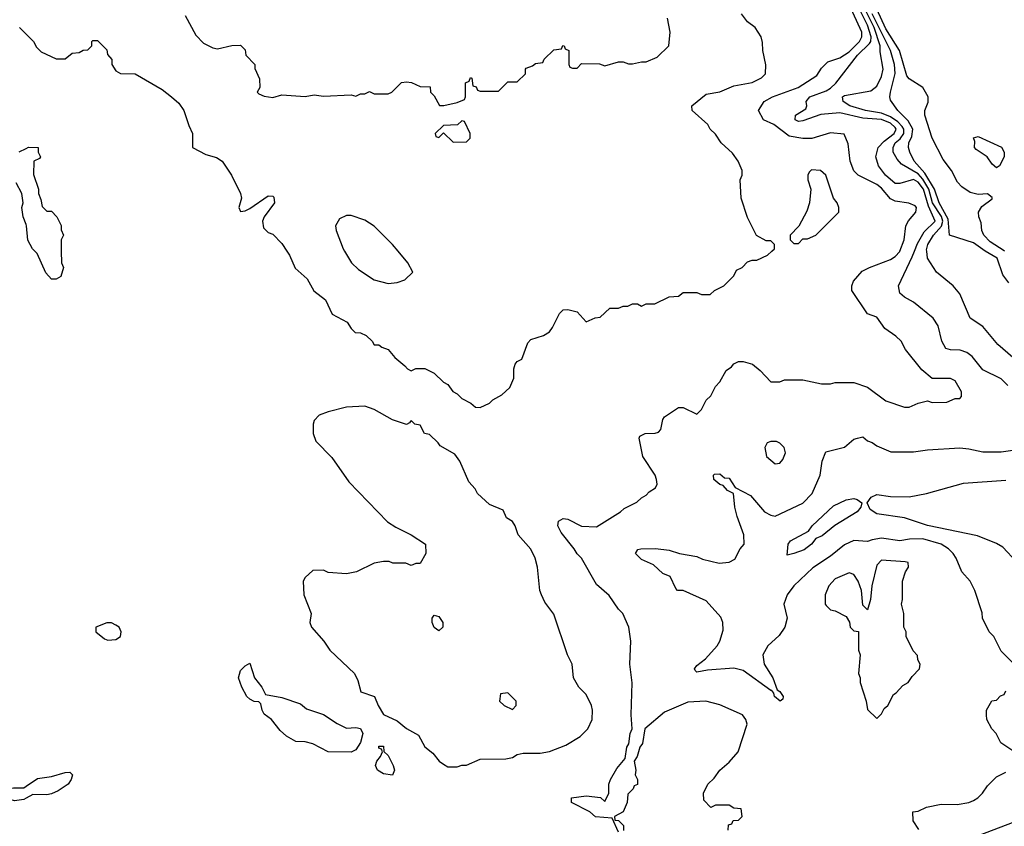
# Model space of a CAD drawing. Header units: inches. Extents: x 2348341 to 2479810, y 460419 to 613669.
# Tile 598 of 656: x 2429972 to 2434243, y 577507 to 581004. Entities that reach past the tile are written whole.
import ezdxf

# ---------------------------------------------------------------- set-up
doc = ezdxf.new("R2010")
doc.units = ezdxf.units.IN
doc.header["$MEASUREMENT"] = 0
for name, color, linetype in [('C4527', 7, 'Continuous'), ('C4528', 7, 'Continuous'), ('C4537', 7, 'Continuous'), ('C4538', 7, 'Continuous')]:
    doc.layers.add(name, color=color, linetype=linetype)

msp = doc.modelspace()

# ---------------------------------------------------------------- linework, layer by layer
at = {"layer": 'C4527', "color": 2, "elevation": 62}
msp.add_lwpolyline([(2430000, 577628.4), (2429990, 577622.9), (2429950, 577617), (2429925.1, 577625.1), (2429916, 577650), (2429925.2, 577670), (2429945.6, 577674.4), (2429990, 577674.4), (2430000, 577681)], dxfattribs=at)
at = {"layer": 'C4528', "color": 2}
for points, elevation in [([(2429972, 580970), (2430000, 580942)], 66), ([(2429970, 580431.3), (2430000, 580446.3)], 62), ([(2430000, 580115.7), (2429988, 580150), (2429982, 580190), (2429988, 580210), (2429982, 580250), (2429957, 580297)], 62)]:
    msp.add_lwpolyline(points, dxfattribs=dict(at, elevation=elevation))
at = {"layer": 'C4537', "color": 2}
msp.add_line((2434160.3, 580000, 50), (2434160.1, 580000.1, 50), dxfattribs=at)
for points, elevation in [([(2430153, 580000), (2430154, 579950), (2430162, 579930), (2430151.3, 579890), (2430130, 579879), (2430110, 579879), (2430086.3, 579906.3), (2430048, 579990), (2430038, 580000)], 62), ([(2431131.8, 580000), (2431142.8, 579982.8), (2431167.5, 579927.5), (2431219.9, 579879.9), (2431248, 579828), (2431298.8, 579790), (2431328, 579728), (2431392.7, 579692.7), (2431410, 579664.7), (2431427.7, 579647.7), (2431450, 579646), (2431474.8, 579634.8), (2431502, 579610), (2431510, 579594), (2431530, 579594), (2431543.6, 579583.6), (2431570, 579574), (2431599.6, 579539.6), (2431643.6, 579503.6), (2431654, 579490), (2431670, 579482), (2431690, 579492), (2431730, 579492), (2431770, 579472), (2431810, 579432), (2431830, 579422), (2431851.6, 579391.6), (2431870, 579382), (2431890, 579362), (2431930, 579342), (2431950, 579324.7), (2431970, 579322), (2432010, 579342), (2432024.7, 579355.3), (2432063.1, 579376.9), (2432098, 579410), (2432115.3, 579450), (2432115.3, 579490), (2432122, 579510), (2432130, 579522), (2432150, 579532), (2432176.5, 579603.5), (2432190, 579618), (2432244.7, 579635.3), (2432270, 579651.3), (2432284, 579670), (2432314, 579730), (2432330, 579746), (2432350, 579747.3), (2432390, 579738), (2432430, 579694), (2432468.4, 579711.6), (2432490, 579714), (2432532.7, 579752.7), (2432570, 579754), (2432590, 579762), (2432610, 579762), (2432630, 579772), (2432651.6, 579771.6), (2432670, 579762), (2432690, 579772), (2432727.3, 579772.7), (2432790, 579802), (2432830, 579804.7), (2432850, 579822), (2432910, 579822), (2432930, 579812), (2432967.3, 579812.7), (2432986, 579830), (2433026, 579850), (2433070, 579894), (2433082, 579918), (2433106, 579930), (2433130, 579954), (2433150, 579962), (2433170, 579962), (2433216.4, 579983.6), (2433234.8, 580000)], 66), ([(2431381.9, 580000), (2431411.3, 579950), (2431441.4, 579921.4), (2431510, 579876), (2431570, 579861), (2431610, 579864.7), (2431643.1, 579876.9), (2431678, 579910), (2431655.3, 579950), (2431613.8, 580000)], 70), ([(2432570, 577482), (2432542, 577542), (2432470, 577548), (2432446, 577570), (2432366, 577610), (2432366, 577630), (2432430, 577638.8), (2432491.6, 577631.6), (2432510, 577614), (2432528, 577650), (2432528, 577690), (2432535.3, 577710), (2432562, 577758), (2432599, 577801), (2432606, 577850), (2432614.8, 577865.2), (2432620.9, 577910), (2432629.2, 577930), (2432625.2, 577990), (2432629.1, 578129.1), (2432619, 578210), (2432624, 578310), (2432614, 578370), (2432588.9, 578428.9), (2432570, 578448), (2432530, 578508), (2432474.6, 578554.6), (2432409, 578669), (2432390, 578688), (2432378, 578710), (2432320.5, 578780.5), (2432306.6, 578810), (2432309.3, 578830), (2432330, 578842), (2432350, 578839.1), (2432410, 578808.4), (2432475.1, 578804.9), (2432578, 578870), (2432594.6, 578885.4), (2432650, 578912), (2432668.9, 578931.1), (2432690, 578942), (2432703.1, 578956.9), (2432730, 578974), (2432738, 578990), (2432735.3, 579010), (2432728.7, 579030), (2432675.3, 579110), (2432659, 579190), (2432662, 579198), (2432686, 579210), (2432729.2, 579210.8), (2432744, 579216), (2432752.9, 579227.1), (2432762, 579270), (2432770, 579282), (2432830, 579322), (2432850, 579322), (2432910, 579294), (2432930, 579314), (2432950, 579354), (2432970, 579374), (2432990, 579414), (2433010, 579434), (2433036.4, 579483.6), (2433060.4, 579499.6), (2433070, 579512), (2433090, 579522), (2433110, 579522), (2433151, 579511), (2433183.6, 579483.6), (2433230, 579434), (2433270, 579434), (2433290, 579442), (2433370, 579442), (2433450, 579424.7), (2433490, 579424.7), (2433510, 579431.3), (2433590, 579431.3), (2433650, 579411.3), (2433730, 579351.3), (2433810, 579324.7), (2433830, 579324.7), (2433870, 579342), (2433910, 579352), (2433930, 579344.7), (2433994.6, 579345.4), (2434030, 579362), (2434050, 579362), (2434058, 579370), (2434058, 579390), (2434030, 579438), (2434010, 579448), (2433930, 579448), (2433885.6, 579485.6), (2433814.6, 579574.6), (2433795.3, 579610), (2433772.5, 579632.5), (2433724.5, 579664.5), (2433690, 579714), (2433649.5, 579729.5), (2433582, 579830), (2433582, 579850), (2433588.7, 579870), (2433626.3, 579913.7), (2433658, 579930), (2433750, 579964), (2433770, 579977.3), (2433790, 579998.8), (2433790.5, 580000)], 62), ([(2434258, 579418), (2434230, 579446.6), (2434150, 579486.6), (2434103.9, 579543.9), (2434081.2, 579561.2), (2434051.7, 579571.7), (2434010, 579572.7), (2433990, 579579), (2433972.7, 579610), (2433956.6, 579676.6), (2433934, 579710), (2433850, 579779), (2433810, 579801.2), (2433790, 579819), (2433784.2, 579850), (2433844.2, 579975.8), (2433853.4, 580000)], 58), ([(2434280.1, 579540.1), (2434215.5, 579595.5), (2434150, 579674), (2434095.3, 579710), (2434050, 579815.3), (2434022, 579850), (2433949.5, 579909.5), (2433909.6, 579969.7), (2433906.9, 580000)], 54), ([(2434263.1, 579863.1), (2434237.2, 579897.2), (2434212.3, 579970), (2434160.3, 580000)], 50), ([(2434290, 578206), (2434230, 578266), (2434198, 578330), (2434178, 578350), (2434148, 578410), (2434147.3, 578432.7), (2434115.3, 578530), (2434095.3, 578570), (2434059, 578610), (2434034, 578670), (2434021.2, 578690), (2434001.2, 578710), (2433969.7, 578729.7), (2433890, 578752.6), (2433831.5, 578751.5), (2433790, 578744.2), (2433710, 578756.2), (2433670, 578749.4), (2433650, 578741.2), (2433590, 578746), (2433550, 578726.6), (2433490, 578678), (2433412.4, 578627.6), (2433331, 578550), (2433301, 578510), (2433286.8, 578470), (2433301, 578410), (2433291.3, 578370), (2433266.4, 578333.6), (2433218, 578290), (2433196, 578250), (2433201, 578210), (2433238.8, 578150), (2433258, 578098), (2433270, 578091.3), (2433284.7, 578070), (2433282, 578058), (2433270.6, 578049.4), (2433246, 578070), (2433244, 578084), (2433235.3, 578095.3), (2433230, 578095.3), (2433110, 578182.7), (2433070, 578192.7), (2432955.9, 578184.1), (2432910, 578175.3), (2432902.7, 578182.7), (2432899, 578190), (2432910, 578204.7), (2432947.2, 578232.8), (2432997.2, 578290), (2433009.2, 578310), (2433023.2, 578356.8), (2433022.7, 578390), (2433014, 578414), (2432950, 578484), (2432850, 578529), (2432826, 578530), (2432818, 578538), (2432793.2, 578590), (2432762.7, 578602.7), (2432721.2, 578641.2), (2432670, 578663.7), (2432644, 578690), (2432653.2, 578706.8), (2432666, 578710), (2432730, 578710.7), (2432790, 578704), (2432834, 578690), (2432910, 578676), (2432934.6, 578665.4), (2433007.1, 578647.1), (2433050, 578652), (2433074.6, 578665.4), (2433098, 578710), (2433115.3, 578730), (2433114, 578770), (2433084, 578850), (2433074, 578890), (2433068, 578950), (2433043.2, 578963.2), (2433024, 578984), (2433010, 578989), (2432984, 579010), (2432982, 579030), (2432986.3, 579033.7), (2433010, 579034.8), (2433030, 579018), (2433050, 579016), (2433076, 578976), (2433141.7, 578941.7), (2433202.8, 578870), (2433230, 578856), (2433250, 578851.3), (2433370, 578907.7), (2433409.2, 578950), (2433445.2, 579030), (2433453.2, 579090), (2433469.2, 579130.8), (2433550, 579151), (2433590, 579184.7), (2433606, 579190), (2433630, 579196), (2433650, 579178), (2433670, 579171), (2433690, 579156), (2433751.1, 579131.1), (2433850, 579130.8), (2433910, 579138.8), (2434050, 579147.3), (2434090, 579144), (2434150, 579130.7), (2434230, 579130.7), (2434352.1, 579147.9)], 58), ([(2434355.3, 578590), (2434236.6, 578716.6), (2434210, 578733.2), (2434126.3, 578766.3), (2433910, 578811.8), (2433810, 578843.7), (2433690, 578861.5), (2433661.2, 578881.2), (2433648, 578910), (2433665.9, 578934.1), (2433690, 578945.3), (2433750, 578937.3), (2433830, 578936), (2433906, 578950), (2434065.6, 578994.4), (2434250, 579007.3)], 54), ([(2434288.7, 577828.7), (2434228.9, 577868.9), (2434208, 577910), (2434189.1, 577929.1), (2434168, 577970), (2434166, 577990), (2434166, 578010), (2434188.9, 578051.1), (2434210, 578054), (2434227.3, 578072.7), (2434242, 578078), (2434250, 578094)], 58), ([(2433046, 577490), (2433047.3, 577512.7), (2433062, 577518), (2433067.3, 577532.7), (2433090, 577534), (2433106, 577550), (2433102, 577582), (2433070, 577586), (2433050, 577598), (2432990, 577598), (2432970, 577588), (2432940.4, 577620.4), (2432938, 577650), (2432958, 577690), (2432984.7, 577715.3), (2433008.7, 577750), (2433050, 577784.7), (2433088.7, 577830), (2433128, 577950), (2433122, 577970), (2433108, 577990), (2433010, 578033.2), (2432949.3, 578049.3), (2432870, 578045.2), (2432770, 578001.2), (2432684.7, 577930), (2432673.7, 577866.3), (2432662.8, 577850), (2432651, 577809), (2432638, 577790), (2432644.7, 577750), (2432642, 577730), (2432652, 577710), (2432651.6, 577688.4), (2432638, 577682), (2432634, 577670), (2432610, 577646), (2432607.7, 577610), (2432590.6, 577569.4), (2432552, 577550), (2432554, 577534), (2432570, 577532), (2432592, 577510), (2432591, 577489)], 62), ([(2430000, 577681), (2430050, 577714), (2430110, 577722.4), (2430170, 577740.7), (2430190, 577741), (2430201, 577730), (2430196.3, 577710), (2430182, 577690), (2430139, 577661), (2430110, 577647.3), (2430090, 577643.6), (2430030, 577645.1), (2430000, 577628.4)], 62), ([(2433873.2, 577493.2), (2433848, 577530), (2433846, 577570), (2433870, 577572), (2433906, 577590), (2433970, 577602.8), (2434038.6, 577601.4), (2434090, 577610.8), (2434110, 577618.8), (2434128.7, 577630), (2434148.7, 577650), (2434170, 577682), (2434210, 577722), (2434250, 577742)], 58), ([(2434138, 577470), (2434430, 577581)], 54)]:
    msp.add_lwpolyline(points, dxfattribs=dict(at, elevation=elevation))
for points, elevation in [([(2431470, 579329), (2431390, 579324), (2431310, 579304), (2431271.1, 579288.9), (2431250, 579266), (2431244.7, 579250), (2431244.7, 579210), (2431256.9, 579176.9), (2431326.4, 579106.4), (2431399.8, 578999.8), (2431567.1, 578827.1), (2431603.5, 578803.5), (2431670, 578771.3), (2431732, 578730), (2431734, 578690), (2431710, 578646), (2431690, 578646), (2431670, 578638), (2431647.3, 578647.3), (2431591.6, 578648.4), (2431575.3, 578655.3), (2431550, 578655.3), (2431510, 578648), (2431434, 578610), (2431390, 578602), (2431310, 578608), (2431290, 578618), (2431243.6, 578616.4), (2431210, 578586), (2431202, 578570), (2431204.7, 578510), (2431236, 578430), (2431231.3, 578390), (2431238, 578370), (2431292, 578310), (2431318, 578270), (2431424.7, 578170), (2431438.8, 578138.8), (2431452, 578090), (2431511.3, 578070), (2431526.8, 578030), (2431550, 577991.3), (2431610, 577964), (2431650, 577930.8), (2431702, 577902), (2431730, 577851.3), (2431764.5, 577824.5), (2431791.3, 577790), (2431810, 577776), (2431830, 577764.7), (2431870, 577764.7), (2431890, 577772), (2431910, 577772), (2431970, 577798), (2432080.4, 577799.6), (2432110, 577804.7), (2432130, 577818), (2432156.4, 577823.6), (2432230, 577824.7), (2432270, 577831.3), (2432341.2, 577858.8), (2432404.1, 577895.9), (2432437.2, 577930), (2432456, 577970), (2432457.2, 578010), (2432453.2, 578030), (2432430, 578078), (2432398, 578110), (2432375.3, 578150), (2432368.7, 578210), (2432348.7, 578250), (2432290, 578426), (2432250, 578478), (2432235.3, 578510), (2432229.3, 578529.3), (2432219, 578630), (2432208.7, 578670), (2432190, 578708), (2432135.3, 578770), (2432122, 578810), (2432110, 578828), (2432084.7, 578844.7), (2432070, 578878), (2432010, 578902), (2431958, 578950), (2431948, 578970), (2431920.2, 579000.2), (2431882, 579090), (2431860.4, 579120.4), (2431796.4, 579156.4), (2431788, 579170), (2431750, 579206), (2431728, 579210), (2431710, 579246), (2431686, 579250), (2431670, 579266), (2431663.6, 579256.4), (2431650, 579248.7), (2431590, 579269), (2431510, 579314)], 66), ([(2433230, 579175.3), (2433214, 579170), (2433204.7, 579150), (2433211.3, 579110), (2433250, 579078), (2433270, 579082), (2433283.1, 579096.9), (2433293.6, 579126.4), (2433288, 579150), (2433270, 579168), (2433254.6, 579174.6)], 62), ([(2433302, 578682), (2433305.2, 578730), (2433315.3, 578744.7), (2433393.7, 578786.3), (2433409.7, 578810.3), (2433503.1, 578896.9), (2433558, 578922), (2433590, 578927.9), (2433604.4, 578924.4), (2433625.5, 578910), (2433620.5, 578890), (2433604.9, 578870), (2433508.3, 578811.7), (2433453.3, 578766.7), (2433425.4, 578754.6), (2433406.4, 578730), (2433374.8, 578705.2), (2433330, 578689.6)], 54), ([(2433710, 578661.2), (2433690, 578639), (2433668, 578550), (2433662.8, 578490), (2433650, 578446), (2433630, 578466), (2433623.7, 578530), (2433609.5, 578570), (2433590, 578599.3), (2433570, 578606), (2433510, 578579.3), (2433482.8, 578550), (2433466.8, 578510), (2433466, 578470), (2433470, 578464.7), (2433490, 578446), (2433510, 578441), (2433556.9, 578416.9), (2433571.6, 578391.6), (2433574, 578370), (2433590, 578354), (2433611.3, 578351.3), (2433611.3, 578270), (2433618, 578250), (2433611.3, 578170), (2433618, 578150), (2433618, 578130), (2433644.7, 578050), (2433650, 578014), (2433690, 577974), (2433710, 577994), (2433722, 578018), (2433738, 578030), (2433762, 578078), (2433774.6, 578085.4), (2433803.1, 578116.9), (2433826, 578130), (2433843.1, 578156.9), (2433875.3, 578190), (2433878, 578210), (2433868.4, 578228.4), (2433867.3, 578247.3), (2433848.4, 578268.4), (2433818, 578330), (2433818, 578350), (2433808, 578370), (2433808, 578430), (2433798, 578470), (2433802, 578490), (2433802, 578570), (2433815.3, 578610), (2433828, 578630), (2433826, 578650), (2433813.6, 578653.6)], 62), ([(2431790, 578355.1), (2431770, 578369.6), (2431761.6, 578390), (2431760.9, 578410), (2431770, 578422.8), (2431790, 578417.1), (2431808, 578390), (2431807.3, 578370)], 66), ([(2430370, 578389.2), (2430350, 578389.2), (2430302, 578370), (2430302, 578350), (2430339.8, 578319.8), (2430354.4, 578314.4), (2430390, 578317.3), (2430409, 578330), (2430413.2, 578350), (2430404, 578370), (2430390, 578379.3)], 66), ([(2431390, 577932), (2431430, 577936), (2431450, 577931), (2431461, 577910), (2431450.8, 577870), (2431430, 577838), (2431410, 577828.7), (2431310, 577829.2), (2431244.1, 577864.1), (2431210, 577873.2), (2431170, 577875.3), (2431130, 577898), (2431102, 577922), (2431064, 577970), (2431032.9, 577992.9), (2431024, 578010), (2431018, 578038), (2431010, 578046), (2430990, 578048), (2430970, 578058), (2430958, 578070), (2430935.3, 578110), (2430921.2, 578150), (2430930, 578182), (2430950, 578202), (2430970, 578214), (2430990.8, 578150), (2431022, 578110), (2431038, 578078), (2431110, 578066), (2431190, 578038), (2431216.9, 578016.9), (2431290, 577991.3), (2431350, 577952)], 62), ([(2432090, 578086), (2432058, 578082), (2432054, 578050), (2432074, 578030), (2432110, 578014), (2432126, 578030), (2432126, 578050)], 70), ([(2431590, 577729), (2431550, 577734), (2431524, 577750), (2431515.3, 577770), (2431522, 577790), (2431538, 577810), (2431546, 577830), (2431542, 577842), (2431530, 577846), (2431530, 577854), (2431550, 577854), (2431552, 577832), (2431570, 577814), (2431592, 577770), (2431598, 577750)], 62)]:
    msp.add_lwpolyline(points, close=True, dxfattribs=dict(at, elevation=elevation))
at = {"layer": 'C4538', "color": 2}
msp.add_line((2434160.3, 580000, 50), (2434160.1, 580000.1, 50), dxfattribs=at)
for points, elevation in [([(2433790.5, 580000), (2433809.6, 580050), (2433816.2, 580110), (2433827.9, 580132.1), (2433859, 580170), (2433862, 580190), (2433857.2, 580197.2), (2433829.2, 580209.2), (2433770, 580216.9), (2433750, 580227.6), (2433710, 580273.3), (2433690, 580289.6), (2433610, 580329.3), (2433590, 580349), (2433575.1, 580390), (2433566.3, 580466.3), (2433548, 580508), (2433490, 580513.2), (2433409.1, 580489.1), (2433370, 580489), (2433310, 580499.3), (2433244, 580550), (2433199.3, 580570), (2433177.2, 580610), (2433201.2, 580650), (2433237.2, 580670), (2433349.4, 580710), (2433430, 580762), (2433450, 580794), (2433478, 580822), (2433530, 580838.8), (2433570, 580864.9), (2433615.1, 580910), (2433625.7, 580930), (2433626, 580950), (2433569.7, 581070)], 62), ([(2430690, 581022), (2430736.9, 580936.9), (2430770, 580902), (2430810, 580882), (2430830, 580878), (2430892.7, 580892.7), (2430930, 580894), (2430950, 580874), (2430954, 580850), (2430992, 580810), (2430992.7, 580792.7), (2431012.7, 580747.3), (2431014, 580710), (2431002, 580690), (2431010, 580682), (2431032.7, 580672.7), (2431070, 580666.8), (2431110, 580678), (2431210, 580671.3), (2431250, 580678), (2431290, 580672), (2431410, 580678), (2431430, 580672), (2431450, 580682), (2431470, 580682), (2431490, 580692), (2431510, 580682), (2431570, 580682), (2431586, 580690), (2431628.4, 580731.6), (2431650, 580734), (2431671.6, 580731.6), (2431710, 580714), (2431752.7, 580712.7), (2431754, 580690), (2431770, 580674), (2431792.7, 580632.7), (2431812, 580632), (2431870, 580644.7), (2431902, 580658), (2431906, 580670), (2431906, 580730), (2431922, 580738), (2431927.3, 580752.7), (2431934, 580750), (2431938, 580718), (2431952.7, 580712.7), (2431958, 580698), (2431970, 580694), (2432050, 580694), (2432090, 580734), (2432130, 580734), (2432166, 580770), (2432166, 580790), (2432170, 580794), (2432196.4, 580803.6), (2432210, 580814), (2432242, 580818), (2432247.3, 580832.7), (2432290, 580874), (2432322, 580878), (2432328.4, 580891.6), (2432334, 580890), (2432338, 580878), (2432354, 580870), (2432354, 580810), (2432358, 580798), (2432370, 580794), (2432390, 580794), (2432410, 580814), (2432487.3, 580812.7), (2432510, 580804.7), (2432570, 580822), (2432590, 580822), (2432612.7, 580812.7), (2432630, 580812), (2432670, 580822), (2432690, 580822), (2432738, 580842), (2432788, 580890), (2432794, 580950), (2432782, 581010)], 70), ([(2433234.8, 580000), (2433246, 580010), (2433246, 580030), (2433230, 580046), (2433210, 580046), (2433168.9, 580068.9), (2433130, 580146), (2433102, 580230), (2433098, 580310), (2433106, 580330), (2433106, 580350), (2433088.7, 580390), (2433064.7, 580424.7), (2433015.3, 580470), (2432990, 580508), (2432968, 580530), (2432958, 580550), (2432888.7, 580610), (2432888, 580630), (2432950, 580681), (2433010, 580691), (2433070, 580718), (2433150, 580731.3), (2433190, 580752), (2433208, 580770), (2433208.4, 580808.4), (2433195.3, 580870), (2433194.6, 580905.4), (2433188.7, 580930), (2433162, 580970), (2433130, 580995.3), (2433104, 581030)], 66), ([(2433853.4, 580000), (2433866.3, 580033.7), (2433895.9, 580084.1), (2433943.6, 580130), (2433915, 580195), (2433892.9, 580270), (2433870, 580299.8), (2433849.2, 580310.8), (2433790, 580293.6), (2433770, 580294), (2433727.3, 580330), (2433697.6, 580370), (2433686, 580410), (2433696.3, 580450), (2433722.8, 580477.2), (2433765.1, 580510), (2433774.4, 580530), (2433770, 580536), (2433750, 580555), (2433710, 580571.8), (2433630, 580577.7), (2433530, 580600.3), (2433446.9, 580593.1), (2433370, 580565.4), (2433350, 580563), (2433336, 580570), (2433338, 580590), (2433382.7, 580617.3), (2433386.6, 580630), (2433383.7, 580650), (2433399.3, 580670), (2433470, 580694.9), (2433490, 580706.5), (2433511.8, 580728.2), (2433606.4, 580850), (2433658.7, 580901.3), (2433663.9, 580910), (2433665.5, 580930), (2433650, 580979.7), (2433615.5, 581050)], 58), ([(2433906.9, 580000), (2433906.3, 580006.3), (2433911.2, 580030), (2433936.8, 580070), (2433970.9, 580109.1), (2433976.9, 580130), (2433970.7, 580150.7), (2433931.2, 580210), (2433916.2, 580270), (2433890, 580313.2), (2433870, 580335.2), (2433797.8, 580377.8), (2433778.8, 580398.8), (2433761.6, 580430), (2433760.5, 580450), (2433769.7, 580470), (2433791.8, 580488.2), (2433808, 580510), (2433806.9, 580530), (2433800.5, 580540.5), (2433781.6, 580561.6), (2433750, 580582.8), (2433710, 580598.3), (2433641.2, 580610), (2433573.2, 580630), (2433544, 580650), (2433542, 580670), (2433550, 580674.8), (2433663.7, 580696.3), (2433690, 580716), (2433710, 580758), (2433717.6, 580790), (2433705.3, 580865.3), (2433705.3, 580890), (2433678.2, 580970), (2433642.3, 581042.3)], 54), ([(2434160.1, 580000.1), (2434110, 580036), (2434005.2, 580070), (2433999.8, 580139.8), (2433961.4, 580210), (2433939.9, 580270), (2433898.2, 580338.2), (2433852.2, 580390), (2433832.8, 580430), (2433828, 580450), (2433829.7, 580469.7), (2433842.8, 580497.2), (2433846.9, 580530), (2433826.1, 580566.1), (2433782, 580610), (2433750, 580655.3), (2433746.3, 580670), (2433749.7, 580690), (2433769.8, 580770.2), (2433766.8, 580810), (2433749.8, 580870), (2433669.4, 581030)], 50), ([(2434244.6, 580000), (2434242.6, 580002.6), (2434181.6, 580041.6), (2434154, 580070), (2434146, 580090), (2434143.3, 580123.3), (2434132.3, 580150), (2434132, 580170), (2434146.5, 580193.5), (2434190, 580227.7), (2434190, 580232.7), (2434170, 580249.4), (2434130, 580245.6), (2434094.5, 580254.5), (2434058.8, 580278.8), (2434040.1, 580300.1), (2434013.7, 580350), (2433977.4, 580397.4), (2433929.8, 580489.8), (2433898, 580590), (2433899, 580610), (2433912.9, 580647.1), (2433912.7, 580670), (2433889.2, 580710), (2433830, 580747.3), (2433821.2, 580761.2), (2433788.7, 580870), (2433730, 580964.7), (2433690, 581049.5)], 46), ([(2430000, 580942), (2430032, 580910), (2430045.4, 580885.4), (2430065.4, 580865.4), (2430130, 580834), (2430170, 580834), (2430200.4, 580859.6), (2430230, 580862), (2430248.4, 580871.6), (2430267.3, 580872.7), (2430286, 580890), (2430286, 580910), (2430290, 580914), (2430310, 580914), (2430350, 580874), (2430352.7, 580852.7), (2430371.6, 580831.6), (2430372, 580810), (2430390, 580782), (2430410, 580771.3), (2430474, 580770), (2430590, 580701), (2430631.3, 580670), (2430662, 580642), (2430684.7, 580610), (2430705.4, 580545.4), (2430722, 580510), (2430722, 580450), (2430779.8, 580419.8), (2430826.4, 580406.4), (2430850, 580391), (2430891.3, 580330), (2430930.9, 580250.9), (2430934.8, 580230), (2430922.8, 580190), (2430930, 580172), (2430950, 580174.8), (2430970, 580186), (2431050, 580240.4), (2431070, 580239.1), (2431074.7, 580234.7), (2431077.6, 580210), (2431033.4, 580150), (2431025.5, 580130), (2431030, 580102), (2431050, 580082), (2431070, 580074), (2431110, 580034), (2431131.8, 580000)], 66), ([(2430000, 580446.3), (2430010, 580451.3), (2430052, 580450), (2430052, 580430), (2430062, 580410), (2430058, 580402), (2430034, 580390), (2430032.7, 580332.7), (2430054, 580270), (2430054, 580250), (2430064.7, 580224.7), (2430070, 580194), (2430090, 580174), (2430110, 580174), (2430134, 580150), (2430151.6, 580111.6), (2430152.7, 580092.7), (2430162, 580070), (2430152, 580050), (2430153, 580000)], 62), ([(2431613.8, 580000), (2431590, 580028.7), (2431510, 580108.7), (2431470, 580135.3), (2431410, 580155.3), (2431390, 580155.3), (2431359.6, 580140.4), (2431342, 580110), (2431344.7, 580090), (2431376, 580010), (2431381.9, 580000)], 70), ([(2430038, 580000), (2430028, 580010), (2430008.4, 580048.4), (2430002, 580110), (2430000, 580115.7)], 62)]:
    msp.add_lwpolyline(points, dxfattribs=dict(at, elevation=elevation))
for points, elevation in [([(2431890, 580566), (2431871.6, 580548.4), (2431810, 580546), (2431774, 580510), (2431778, 580498), (2431790, 580494), (2431810, 580514), (2431852.7, 580472.7), (2431910, 580474), (2431926, 580490), (2431926, 580510), (2431902, 580562)], 70), ([(2434210, 580362), (2434190, 580378), (2434169.1, 580409.1), (2434120.9, 580440.9), (2434114, 580450), (2434115.3, 580475.3), (2434110, 580492), (2434130, 580498), (2434231.1, 580451.1), (2434242, 580430), (2434242, 580410), (2434222, 580370)], 42), ([(2433407.5, 580352.5), (2433396.9, 580343.1), (2433391.3, 580330), (2433391.3, 580310), (2433404.7, 580270), (2433398, 580210), (2433386.4, 580173.6), (2433351.6, 580108.4), (2433314, 580070), (2433314, 580050), (2433330, 580034), (2433350, 580034), (2433370, 580054), (2433390, 580054), (2433426, 580070), (2433526, 580170), (2433526, 580190), (2433518, 580210), (2433502, 580230), (2433468.7, 580330), (2433446, 580350)], 66)]:
    msp.add_lwpolyline(points, close=True, dxfattribs=dict(at, elevation=elevation))

doc.saveas('drawing.dxf')
